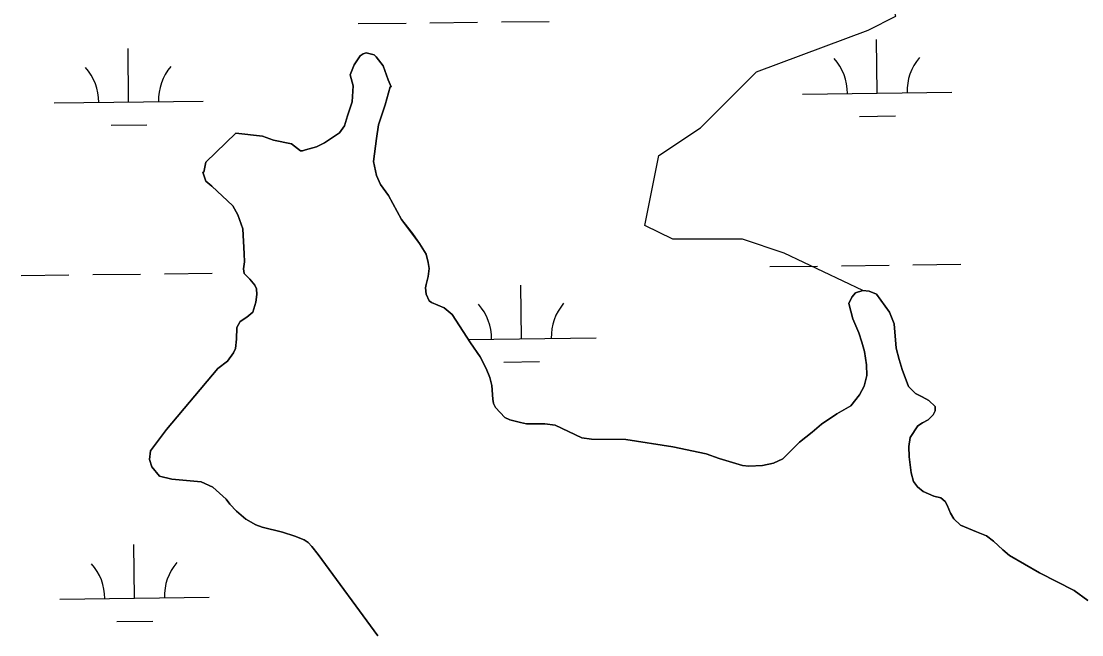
# Model space of a CAD drawing. Extents: x 3694830 to 3732949, y 415201 to 440970.
# Drawn here: x 3701139 to 3701850, y 434173 to 434584 of the extents above; entities that cross this region are included whole.
import ezdxf

# ---------------------------------------------------------------- set-up
doc = ezdxf.new("R2010")
doc.units = 0
doc.layers.add('V-TOPO-SHOR', color=7, linetype='Continuous')
doc.layers.add('V-WETL-SWMP', color=7, linetype='Continuous')

msp = doc.modelspace()

# ---------------------------------------------------------------- linework, layer by layer
at = {"layer": 'V-TOPO-SHOR'}
for points in [[(3701702.86, 434403.92), (3701650.27, 434428.82), (3701622.21, 434438.17), (3701575.45, 434438.17), (3701556.75, 434447.53), (3701566.1, 434494.29), (3701594.16, 434512.99), (3701631.56, 434550.4), (3701706.38, 434578.46), (3701725.09, 434587.81), (3701715.74, 434625.22), (3701715.74, 434681.33), (3701715.74, 434690.69), (3701687.68, 434700.04), (3701668.97, 434709.39), (3701637.65, 434721.43)], [(3701288.07, 434428.43), (3701287.34, 434445.15), (3701283.97, 434454.51), (3701280.61, 434460.52), (3701266.51, 434473.85), (3701262.49, 434477.18), (3701260.46, 434483.19), (3701261.13, 434483.2), (3701262.45, 434489.89), (3701282.45, 434509.35), (3701300.52, 434507.41), (3701307.89, 434504.75), (3701319.93, 434502.12), (3701325.97, 434497.46), (3701327.31, 434497.46), (3701329.31, 434498.14), (3701336.66, 434500.17), (3701342.01, 434502.86), (3701352.02, 434509.58), (3701355.35, 434514.28), (3701357.33, 434520.97), (3701360.65, 434530.35), (3701361.28, 434541.05), (3701359.25, 434548.4), (3701361.9, 434555.1), (3701365.9, 434561.13), (3701367.9, 434562.48), (3701369.9, 434563.16), (3701375.26, 434561.83), (3701376.6, 434560.5), (3701381.3, 434554.5), (3701384.68, 434545.14), (3701386.7, 434540.47), (3701386.03, 434540.46), (3701382.73, 434528.41), (3701378.09, 434515.02), (3701376.78, 434505.65), (3701374.82, 434490.26), (3701376.86, 434480.9), (3701379.56, 434474.89), (3701384.93, 434467.55), (3701393.62, 434451.55)], [(3701393.62, 434451.55), (3701400.89, 434441.98), (3701405.74, 434435.45), (3701410.18, 434428.12), (3701411.58, 434422.63), (3701412.17, 434418.56), (3701411.54, 434413.28), (3701410.1, 434407.8), (3701409.68, 434405.57), (3701410.07, 434401.5), (3701412.08, 434396.82), (3701413.7, 434395.8), (3701416.34, 434394.77), (3701422.22, 434392.31), (3701427.69, 434387.82), (3701439.8, 434368.66), (3701446.26, 434359.29), (3701450.49, 434351.55), (3701452.91, 434345.45), (3701454.1, 434340.16), (3701454.49, 434335.08), (3701454.87, 434331.01), (3701455.27, 434328.17), (3701456.68, 434325.31), (3701462.95, 434318.79), (3701466.19, 434317.15), (3701473.3, 434315.29), (3701477.36, 434314.46), (3701489.75, 434314.41), (3701496.66, 434313.56), (3701514.5, 434305.16), (3701521, 434304.11), (3701543.96, 434304.02), (3701575.43, 434299.01), (3701597.96, 434294.24), (3701606.69, 434291.15), (3701613.59, 434289.09), (3701622.31, 434286.62), (3701626.58, 434285.99), (3701635.72, 434286.56), (3701643.04, 434288.16), (3701649.35, 434290.97), (3701654.46, 434296.23), (3701660.37, 434302.1), (3701668.94, 434308.77), (3701675.26, 434314.23), (3701685.45, 434321.1), (3701694.82, 434326.54), (3701700.74, 434333.83), (3701703.81, 434339.71), (3701705.67, 434346.81), (3701705.29, 434353.92), (3701704.11, 434362.87), (3701702.31, 434369.18), (3701700.31, 434375.48), (3701696.28, 434384.85), (3701693.48, 434395.22), (3701695.53, 434399.48), (3701697.98, 434402.32), (3701702.86, 434403.92), (3701707.13, 434403.49), (3701712, 434401.44), (3701720.68, 434389.21), (3701723.9, 434381.48), (3701725.25, 434365.22), (3701727.25, 434357.49), (3701729.26, 434350.98), (3701733.48, 434339.59), (3701738.33, 434334.69), (3701742.59, 434332.64), (3701747.25, 434330.18), (3701751.3, 434326.1), (3701751.49, 434323.25), (3701750.05, 434320.41), (3701746.79, 434317.18), (3701742.92, 434315.16), (3701739.87, 434313.14), (3701734.55, 434305.24), (3701733.71, 434299.15), (3701733.88, 434292.24), (3701735.26, 434281.67), (3701736.86, 434275.77), (3701739.49, 434272.3), (3701743.34, 434269.04), (3701750.43, 434265.96), (3701755.31, 434264.92), (3701758.14, 434262.47), (3701759.55, 434259.83), (3701761.77, 434254.53), (3701763.98, 434250.87), (3701768.44, 434246.58), (3701779.19, 434242.07), (3701785.88, 434239.4), (3701790.54, 434235.72), (3701796.81, 434230), (3701801.27, 434226.12), (3701821.33, 434214.66), (3701844.65, 434202.78), (3701853.76, 434196.03)], [(3701288.07, 434428.43), (3701288.45, 434423.15), (3701287.62, 434418.48), (3701288.22, 434415.23), (3701291.86, 434411.55), (3701295.29, 434407.47), (3701296.5, 434405.03), (3701296.69, 434401.17), (3701296.06, 434396.09), (3701294, 434389.4), (3701289.92, 434385.96), (3701285.44, 434383.13), (3701283.19, 434379.08), (3701282.95, 434371.16), (3701282.31, 434364.86), (3701280.88, 434362.02), (3701277, 434356.55), (3701270.47, 434351.5), (3701236.16, 434310.6), (3701225.33, 434296.43), (3701224.7, 434290.54), (3701226.31, 434285.66), (3701231.36, 434279.34), (3701239.68, 434277.27), (3701259.38, 434275.56), (3701267.09, 434272.07), (3701275.99, 434263.91), (3701278.62, 434260.65), (3701283.07, 434255.95), (3701289.14, 434250.44), (3701296.03, 434246.75), (3701300.09, 434245.11), (3701313.89, 434241.8), (3701322.21, 434239.12), (3701328.3, 434236.66), (3701330.93, 434234.82), (3701333.56, 434232.17), (3701337.81, 434226.87), (3701377.81, 434172.24)]]:
    msp.add_lwpolyline(points, dxfattribs=at)
at = {"layer": 'V-WETL-SWMP'}
for p, q in [((3701364.66, 434582.78), (3701396.65, 434583.16)), ((3701412.65, 434583.35), (3701444.65, 434583.73)), ((3701460.65, 434583.92), (3701492.65, 434584.3)), ((3701712.55, 434536.18), (3701712.12, 434572.18)), ((3701210.68, 434530.19), (3701210.25, 434566.19)), ((3701662.56, 434535.58), (3701762.55, 434536.78)), ((3701160.68, 434529.6), (3701260.68, 434530.79)), ((3701700.74, 434520.61), (3701724.74, 434520.89)), ((3701198.87, 434514.62), (3701222.86, 434514.91)), ((3701640.53, 434419.88), (3701672.52, 434420.26)), ((3701688.52, 434420.45), (3701720.52, 434420.84)), ((3701736.52, 434421.03), (3701768.52, 434421.41)), ((3701138.65, 434413.9), (3701170.65, 434414.28)), ((3701186.65, 434414.47), (3701218.65, 434414.85)), ((3701234.65, 434415.04), (3701266.65, 434415.42)), ((3701474.03, 434371.46), (3701473.6, 434407.46)), ((3701438.3, 434371.04), (3701524.02, 434372.06)), ((3701462.21, 434355.89), (3701486.21, 434356.18)), ((3701214.65, 434197.54), (3701214.22, 434233.54)), ((3701164.65, 434196.95), (3701264.64, 434198.14)), ((3701202.83, 434181.97), (3701226.83, 434182.26))]:
    msp.add_line(p, q, dxfattribs=at)
for points in [[(3701635.72, 434286.56), (3701626.58, 434285.99), (3701622.31, 434286.62), (3701606.69, 434291.15), (3701597.96, 434294.24), (3701575.43, 434299.01), (3701543.96, 434304.02), (3701521, 434304.11), (3701514.5, 434305.16), (3701496.66, 434313.56), (3701489.75, 434314.41), (3701477.36, 434314.46), (3701473.3, 434315.29), (3701466.19, 434317.15), (3701462.95, 434318.79), (3701456.68, 434325.32), (3701455.27, 434328.17), (3701454.87, 434331.01), (3701454.1, 434340.16), (3701452.91, 434345.45), (3701450.49, 434351.55), (3701446.26, 434359.29), (3701439.8, 434368.66), (3701427.69, 434387.82), (3701422.22, 434392.31), (3701413.7, 434395.8), (3701412.08, 434396.82), (3701410.07, 434401.5), (3701409.68, 434405.57), (3701410.09, 434407.8), (3701411.54, 434413.28), (3701412.17, 434418.56), (3701411.58, 434422.63), (3701410.18, 434428.12), (3701405.74, 434435.45), (3701393.62, 434451.55), (3701384.93, 434467.55), (3701379.56, 434474.89), (3701376.86, 434480.9), (3701374.82, 434490.26), (3701376.78, 434505.65), (3701378.09, 434515.02), (3701382.73, 434528.41), (3701386.03, 434540.46), (3701386.7, 434540.47), (3701384.68, 434545.14), (3701381.3, 434554.49), (3701376.6, 434560.5), (3701375.26, 434561.83), (3701369.9, 434563.15), (3701367.9, 434562.48), (3701365.9, 434561.13), (3701361.9, 434555.1), (3701359.25, 434548.4), (3701361.28, 434541.05), (3701360.65, 434530.35), (3701357.33, 434520.97), (3701355.35, 434514.28), (3701352.02, 434509.58), (3701342.01, 434502.86), (3701336.66, 434500.17), (3701329.31, 434498.14), (3701327.31, 434497.46), (3701325.97, 434497.46), (3701319.93, 434502.12), (3701307.89, 434504.75), (3701300.52, 434507.41), (3701282.45, 434509.35), (3701262.45, 434489.89), (3701261.13, 434483.2), (3701260.46, 434483.19), (3701262.49, 434477.18), (3701266.51, 434473.85), (3701280.6, 434460.52), (3701283.97, 434454.51), (3701287.34, 434445.15), (3701288.07, 434428.43), (3701288.45, 434423.15), (3701287.62, 434418.48), (3701288.21, 434415.23), (3701291.86, 434411.55), (3701295.29, 434407.47), (3701296.5, 434405.03), (3701296.69, 434401.17), (3701296.06, 434396.09), (3701294, 434389.4), (3701289.92, 434385.96), (3701285.44, 434383.13), (3701283.19, 434379.08), (3701282.95, 434371.16), (3701282.31, 434364.86), (3701280.88, 434362.02), (3701277, 434356.55), (3701270.47, 434351.5), (3701236.16, 434310.6), (3701225.33, 434296.43), (3701224.7, 434290.54), (3701226.31, 434285.65), (3701231.36, 434279.33), (3701239.68, 434277.27), (3701259.38, 434275.56)], [(3701377.81, 434172.24), (3701337.81, 434226.87), (3701333.56, 434232.17), (3701330.93, 434234.82), (3701328.3, 434236.66), (3701322.21, 434239.12), (3701313.89, 434241.8), (3701300.09, 434245.11), (3701296.03, 434246.75), (3701289.14, 434250.44), (3701283.07, 434255.95), (3701278.62, 434260.64), (3701275.99, 434263.91), (3701267.09, 434272.07), (3701259.38, 434275.56), (3701239.68, 434277.27), (3701231.36, 434279.33), (3701226.31, 434285.65), (3701224.7, 434290.54), (3701225.33, 434296.43), (3701236.16, 434310.6), (3701270.47, 434351.5), (3701277, 434356.55), (3701280.88, 434362.02), (3701282.31, 434364.86), (3701282.95, 434371.16), (3701283.19, 434379.08), (3701285.44, 434383.13), (3701289.92, 434385.96), (3701294, 434389.4), (3701296.06, 434396.09), (3701296.69, 434401.17), (3701296.5, 434405.03), (3701295.29, 434407.47), (3701291.86, 434411.55), (3701288.21, 434415.23), (3701287.62, 434418.48), (3701288.45, 434423.15), (3701288.07, 434428.43), (3701287.34, 434445.15), (3701283.97, 434454.51), (3701280.6, 434460.52), (3701266.51, 434473.85), (3701262.49, 434477.18), (3701260.46, 434483.19), (3701261.13, 434483.2), (3701262.45, 434489.89), (3701282.45, 434509.35), (3701300.52, 434507.41), (3701307.89, 434504.75), (3701319.93, 434502.12), (3701325.97, 434497.46), (3701327.31, 434497.46), (3701329.31, 434498.14), (3701336.66, 434500.17), (3701342.01, 434502.86), (3701352.02, 434509.58), (3701355.35, 434514.28), (3701357.33, 434520.97), (3701360.65, 434530.35), (3701361.28, 434541.05), (3701359.25, 434548.4), (3701361.9, 434555.1), (3701365.9, 434561.13), (3701367.9, 434562.48), (3701369.9, 434563.15), (3701375.26, 434561.83), (3701376.6, 434560.5), (3701381.3, 434554.49), (3701384.68, 434545.14), (3701386.7, 434540.47), (3701386.03, 434540.46), (3701382.73, 434528.41), (3701378.09, 434515.02), (3701376.78, 434505.65), (3701374.82, 434490.26), (3701376.86, 434480.9), (3701379.56, 434474.89), (3701384.93, 434467.55), (3701393.62, 434451.55), (3701405.74, 434435.45), (3701410.18, 434428.12), (3701411.58, 434422.63), (3701412.17, 434418.56), (3701411.54, 434413.28), (3701410.09, 434407.8), (3701409.68, 434405.57), (3701410.07, 434401.5), (3701412.08, 434396.82), (3701413.7, 434395.8), (3701422.22, 434392.31), (3701427.69, 434387.82), (3701439.8, 434368.66), (3701446.26, 434359.29), (3701450.49, 434351.55), (3701452.91, 434345.45), (3701454.1, 434340.16), (3701454.87, 434331.01), (3701455.27, 434328.17), (3701456.68, 434325.32), (3701462.95, 434318.79), (3701466.19, 434317.15), (3701473.3, 434315.29), (3701477.36, 434314.46), (3701489.75, 434314.41), (3701496.66, 434313.56), (3701514.5, 434305.16), (3701521, 434304.11), (3701543.96, 434304.02), (3701575.43, 434299.01), (3701597.96, 434294.24), (3701606.69, 434291.15), (3701622.31, 434286.62), (3701626.58, 434285.99), (3701635.72, 434286.56), (3701643.04, 434288.16), (3701649.35, 434290.97), (3701654.46, 434296.23), (3701660.37, 434302.1), (3701668.94, 434308.77), (3701675.26, 434314.23), (3701685.45, 434321.1), (3701694.81, 434326.54), (3701700.74, 434333.83), (3701703.81, 434339.71), (3701705.67, 434346.81), (3701705.29, 434353.93), (3701704.11, 434362.87), (3701702.31, 434369.18), (3701700.31, 434375.48), (3701696.28, 434384.85), (3701693.48, 434395.22), (3701695.53, 434399.48), (3701697.98, 434402.32), (3701702.86, 434403.92), (3701707.13, 434403.49), (3701712, 434401.44), (3701720.68, 434389.22), (3701723.9, 434381.48), (3701725.25, 434365.22), (3701727.25, 434357.49), (3701729.26, 434350.98), (3701733.48, 434339.58), (3701738.33, 434334.69), (3701742.59, 434332.64), (3701747.25, 434330.18), (3701751.3, 434326.1), (3701751.49, 434323.25), (3701750.06, 434320.41), (3701746.79, 434317.18), (3701742.92, 434315.16), (3701739.87, 434313.14), (3701734.55, 434305.24), (3701733.71, 434299.15), (3701733.88, 434292.24), (3701735.26, 434281.67), (3701736.86, 434275.77), (3701739.49, 434272.3), (3701743.34, 434269.04), (3701750.43, 434265.96), (3701755.31, 434264.92), (3701758.14, 434262.47), (3701759.55, 434259.83), (3701761.76, 434254.53), (3701763.98, 434250.87), (3701768.44, 434246.58), (3701779.19, 434242.07), (3701785.88, 434239.4), (3701790.54, 434235.72), (3701796.81, 434230), (3701801.26, 434226.12), (3701821.33, 434214.66), (3701844.65, 434202.78), (3701853.76, 434196.03)], [(3701853.76, 434196.03), (3701844.65, 434202.78), (3701821.33, 434214.66), (3701801.26, 434226.12), (3701796.81, 434230), (3701790.54, 434235.72), (3701785.88, 434239.4), (3701779.19, 434242.07), (3701768.44, 434246.58), (3701763.98, 434250.87), (3701761.76, 434254.53), (3701759.55, 434259.83), (3701758.14, 434262.47), (3701755.31, 434264.92), (3701750.43, 434265.96), (3701743.34, 434269.04), (3701739.49, 434272.3), (3701736.86, 434275.77), (3701735.26, 434281.67), (3701733.88, 434292.24), (3701733.71, 434299.15), (3701734.55, 434305.24), (3701739.87, 434313.14), (3701742.92, 434315.16), (3701746.79, 434317.18), (3701750.06, 434320.41), (3701751.49, 434323.25), (3701751.3, 434326.1), (3701747.25, 434330.18), (3701742.59, 434332.64), (3701738.33, 434334.69), (3701733.48, 434339.58), (3701729.26, 434350.98), (3701727.25, 434357.49), (3701725.25, 434365.22), (3701723.9, 434381.48), (3701720.68, 434389.22), (3701712, 434401.44), (3701707.13, 434403.49), (3701702.86, 434403.92), (3701697.98, 434402.32), (3701695.53, 434399.48), (3701693.48, 434395.22), (3701696.28, 434384.85), (3701700.31, 434375.48), (3701702.31, 434369.18), (3701704.11, 434362.87), (3701705.29, 434353.93), (3701705.67, 434346.81), (3701703.81, 434339.71), (3701700.74, 434333.83), (3701694.81, 434326.54), (3701685.45, 434321.1), (3701675.26, 434314.23), (3701668.94, 434308.77), (3701660.37, 434302.1), (3701654.46, 434296.23), (3701649.35, 434290.97), (3701643.04, 434288.16), (3701635.72, 434286.56)], [(3701259.38, 434275.56), (3701267.09, 434272.07), (3701275.99, 434263.91), (3701278.62, 434260.64), (3701283.07, 434255.95), (3701289.14, 434250.44), (3701296.03, 434246.75), (3701300.09, 434245.11), (3701313.89, 434241.8), (3701322.21, 434239.12), (3701328.3, 434236.66), (3701330.93, 434234.82), (3701333.56, 434232.17), (3701337.81, 434226.87), (3701377.81, 434172.24)]]:
    msp.add_lwpolyline(points, dxfattribs=at)
for centre, start, end in [((3701657.31, 434536), 359.91153, 41.45519), ((3701767.79, 434537.31), 139.91153, 181.45518), ((3701155.44, 434530.01), 359.91153, 41.45519), ((3701265.91, 434531.33), 139.91153, 181.45518), ((3701418.78, 434371.28), 359.91153, 41.45519), ((3701529.26, 434372.6), 139.91153, 181.45518), ((3701159.4, 434197.36), 359.91153, 41.45519), ((3701269.88, 434198.68), 139.91153, 181.45518)]:
    msp.add_arc(centre, 35.25, start, end, dxfattribs=at)

doc.saveas('drawing.dxf')
